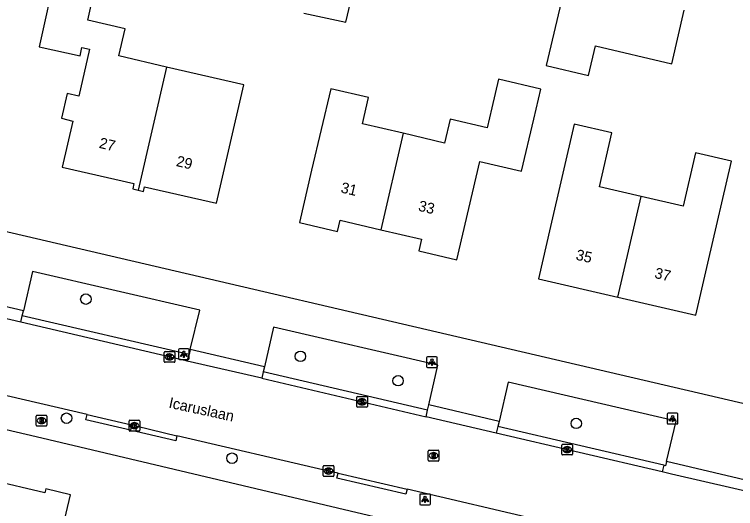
# Model space of a CAD drawing. Extents: x 162186 to 163152, y 385513 to 386513.
# Drawn here: x 162587.4 to 162654.7, y 385831.9 to 385877.9 of the extents above; entities that cross this region are included whole.
import ezdxf

# ---------------------------------------------------------------- set-up
doc = ezdxf.new("R2010")
doc.units = 0
for name, color, linetype in [('IMGEO_Boom', 7, 'Continuous'), ('IMGEO_Brandkraan', 7, 'Continuous'), ('IMGEO_Kolk', 7, 'Continuous'), ('IMGEO_Lichtpunt', 7, 'Continuous'), ('IMGEO_Openbare_ruimte_label', 7, 'Continuous'), ('IMGEO_Pand', 7, 'Continuous'), ('IMGEO_Pand_nummerreeks', 7, 'Continuous'), ('IMGEO_Rijbaan_lokaal_open', 7, 'Continuous'), ('IMGEO_Rioolput', 7, 'Continuous'), ('IMGEO_Voetpad_open', 7, 'Continuous')]:
    doc.layers.add(name, color=color, linetype=linetype)

msp = doc.modelspace()

# ---------------------------------------------------------------- linework, layer by layer
at = {"layer": 'IMGEO_Boom'}
for centre in [(162594.065, 385851.378), (162614.081, 385846.045), (162623.195, 385843.776), (162592.261, 385840.285), (162639.821, 385839.799), (162607.702, 385836.557)]:
    msp.add_circle(centre, 0.489, dxfattribs=at)
at = {"layer": 'IMGEO_Brandkraan'}
for p, q in [((162589.428, 385839.627), (162589.428, 385840.479)), ((162589.503, 385840.553), (162590.355, 385840.553)), ((162590.429, 385840.479), (162590.429, 385839.627)), ((162589.939, 385839.773), (162589.914, 385839.773)), ((162589.916, 385840.333), (162589.941, 385840.333)), ((162590.355, 385839.553), (162589.503, 385839.553))]:
    msp.add_line(p, q, dxfattribs=at)
for points in [[(162589.428, 385839.627), (162589.428, 385840.479)], [(162589.503, 385840.553), (162590.355, 385840.553)], [(162590.429, 385840.479), (162590.429, 385839.627)], [(162589.776, 385840.253), (162589.776, 385839.853), (162589.989, 385839.853)], [(162590.007, 385840.253), (162589.776, 385840.253)], [(162589.955, 385840.172), (162589.901, 385840.172), (162589.901, 385840.096)], [(162589.901, 385840.096), (162589.954, 385840.096)], [(162589.963, 385840.02), (162589.901, 385840.02), (162589.901, 385839.939)], [(162589.901, 385839.939), (162589.963, 385839.939)], [(162590.355, 385839.553), (162589.503, 385839.553)]]:
    msp.add_lwpolyline(points, dxfattribs=at)
for centre, radius, start, end in [((162589.505, 385840.477), 0.0765, 91.55205, 178.44795), ((162589.505, 385840.477), 0.0765, 91.55205, 178.44795), ((162590.353, 385840.477), 0.0765, 1.55205, 88.44795), ((162590.353, 385840.477), 0.0765, 1.55205, 88.44795), ((162589.956, 385840.134), 0.0379, 267.82845, 90.93552), ((162589.964, 385839.979), 0.0404, 269.87594, 90.50774), ((162589.995, 385840.104), 0.251, 268.66757, 293.53466), ((162590.011, 385840.108), 0.145, 59.4692, 91.53667), ((162590.036, 385840.155), 0.0922, 285.51372, 58.15012), ((162590.041, 385839.963), 0.105, 301.31148, 78.98903), ((162589.505, 385839.629), 0.0765, 181.55205, 268.44795), ((162589.505, 385839.629), 0.0765, 181.55205, 268.44795), ((162590.353, 385839.629), 0.0765, 271.55205, 358.44795), ((162590.353, 385839.629), 0.0765, 271.55205, 358.44795)]:
    msp.add_arc(centre, radius, start, end, dxfattribs=at)
for centre, major_axis, ratio, start_param, end_param in [((162589.915, 385840.053), (-0.387, 0.002), 0.722429, 4.712389, 7.853982), ((162589.94, 385840.053), (-0.39, 0.002), 0.717154, 1.570796, 4.712389)]:
    msp.add_ellipse(centre, major_axis=major_axis, ratio=ratio, start_param=start_param, end_param=end_param, dxfattribs=at)
at = {"layer": 'IMGEO_Kolk'}
for p, q in [((162601.451, 385846.492), (162602.303, 385846.492)), ((162601.376, 385845.566), (162601.376, 385846.418)), ((162601.864, 385846.272), (162601.889, 385846.272)), ((162602.377, 385846.418), (162602.377, 385845.566)), ((162602.303, 385845.492), (162601.451, 385845.492)), ((162601.887, 385845.712), (162601.862, 385845.712)), ((162619.335, 385841.38), (162619.335, 385842.232)), ((162619.41, 385842.306), (162620.262, 385842.306)), ((162619.823, 385842.086), (162619.848, 385842.086)), ((162620.336, 385842.232), (162620.336, 385841.38)), ((162620.262, 385841.306), (162619.41, 385841.306)), ((162619.846, 385841.526), (162619.821, 385841.526)), ((162598.095, 385839.163), (162598.095, 385840.015)), ((162598.17, 385840.089), (162599.022, 385840.089)), ((162598.583, 385839.869), (162598.608, 385839.869)), ((162599.096, 385840.015), (162599.096, 385839.163)), ((162599.022, 385839.089), (162598.17, 385839.089)), ((162598.606, 385839.309), (162598.581, 385839.309)), ((162638.475, 385836.928), (162638.475, 385837.78)), ((162638.55, 385837.854), (162639.402, 385837.854)), ((162639.476, 385837.78), (162639.476, 385836.928)), ((162638.986, 385837.074), (162638.961, 385837.074)), ((162638.963, 385837.634), (162638.988, 385837.634)), ((162639.402, 385836.854), (162638.55, 385836.854)), ((162616.208, 385834.934), (162616.208, 385835.786)), ((162616.283, 385835.86), (162617.135, 385835.86)), ((162617.209, 385835.786), (162617.209, 385834.934)), ((162616.719, 385835.08), (162616.694, 385835.08)), ((162616.696, 385835.64), (162616.721, 385835.64)), ((162617.135, 385834.86), (162616.283, 385834.86))]:
    msp.add_line(p, q, dxfattribs=at)
for points in [[(162601.451, 385846.492), (162602.303, 385846.492)], [(162601.376, 385845.566), (162601.376, 385846.418)], [(162601.697, 385846.192), (162601.82, 385846.192), (162601.82, 385846.041), (162601.95, 385846.192), (162602.114, 385846.192), (162601.968, 385846.041), (162602.121, 385845.792), (162601.969, 385845.792), (162601.884, 385845.956), (162601.82, 385845.889), (162601.82, 385845.792), (162601.697, 385845.792), (162601.697, 385846.192)], [(162602.377, 385846.418), (162602.377, 385845.566)], [(162602.303, 385845.492), (162601.451, 385845.492)], [(162619.335, 385841.38), (162619.335, 385842.232)], [(162619.41, 385842.306), (162620.262, 385842.306)], [(162619.656, 385842.006), (162619.779, 385842.006), (162619.779, 385841.855), (162619.909, 385842.006), (162620.073, 385842.006), (162619.927, 385841.855), (162620.08, 385841.606), (162619.928, 385841.606), (162619.843, 385841.77), (162619.779, 385841.703), (162619.779, 385841.606), (162619.656, 385841.606), (162619.656, 385842.006)], [(162620.336, 385842.232), (162620.336, 385841.38)], [(162620.262, 385841.306), (162619.41, 385841.306)], [(162598.095, 385839.163), (162598.095, 385840.015)], [(162598.17, 385840.089), (162599.022, 385840.089)], [(162598.416, 385839.789), (162598.539, 385839.789), (162598.539, 385839.638), (162598.669, 385839.789), (162598.833, 385839.789), (162598.687, 385839.638), (162598.84, 385839.389), (162598.688, 385839.389), (162598.603, 385839.553), (162598.539, 385839.486), (162598.539, 385839.389), (162598.416, 385839.389), (162598.416, 385839.789)], [(162599.096, 385840.015), (162599.096, 385839.163)], [(162599.022, 385839.089), (162598.17, 385839.089)], [(162638.475, 385836.928), (162638.475, 385837.78)], [(162638.55, 385837.854), (162639.402, 385837.854)], [(162639.476, 385837.78), (162639.476, 385836.928)], [(162638.796, 385837.554), (162638.919, 385837.554), (162638.919, 385837.403), (162639.049, 385837.554), (162639.213, 385837.554), (162639.067, 385837.403), (162639.22, 385837.154), (162639.068, 385837.154), (162638.983, 385837.318), (162638.919, 385837.251), (162638.919, 385837.154), (162638.796, 385837.154), (162638.796, 385837.554)], [(162639.402, 385836.854), (162638.55, 385836.854)], [(162616.208, 385834.934), (162616.208, 385835.786)], [(162616.283, 385835.86), (162617.135, 385835.86)], [(162617.209, 385835.786), (162617.209, 385834.934)], [(162616.529, 385835.56), (162616.652, 385835.56), (162616.652, 385835.409), (162616.782, 385835.56), (162616.946, 385835.56), (162616.8, 385835.409), (162616.953, 385835.16), (162616.801, 385835.16), (162616.716, 385835.324), (162616.652, 385835.257), (162616.652, 385835.16), (162616.529, 385835.16), (162616.529, 385835.56)], [(162617.135, 385834.86), (162616.283, 385834.86)]]:
    msp.add_lwpolyline(points, dxfattribs=at)
for centre, start, end in [((162601.453, 385846.416), 91.55205, 178.44795), ((162601.453, 385846.416), 91.55205, 178.44795), ((162602.301, 385846.416), 1.55205, 88.44795), ((162602.301, 385846.416), 1.55205, 88.44795), ((162601.453, 385845.568), 181.55205, 268.44795), ((162601.453, 385845.568), 181.55205, 268.44795), ((162602.301, 385845.568), 271.55205, 358.44795), ((162602.301, 385845.568), 271.55205, 358.44795), ((162619.412, 385842.23), 91.55205, 178.44795), ((162619.412, 385842.23), 91.55205, 178.44795), ((162620.26, 385842.23), 1.55205, 88.44795), ((162620.26, 385842.23), 1.55205, 88.44795), ((162619.412, 385841.382), 181.55205, 268.44795), ((162619.412, 385841.382), 181.55205, 268.44795), ((162620.26, 385841.382), 271.55205, 358.44795), ((162620.26, 385841.382), 271.55205, 358.44795), ((162598.172, 385840.013), 91.55205, 178.44795), ((162598.172, 385840.013), 91.55205, 178.44795), ((162599.02, 385840.013), 1.55205, 88.44795), ((162599.02, 385840.013), 1.55205, 88.44795), ((162598.172, 385839.165), 181.55205, 268.44795), ((162598.172, 385839.165), 181.55205, 268.44795), ((162599.02, 385839.165), 271.55205, 358.44795), ((162599.02, 385839.165), 271.55205, 358.44795), ((162638.552, 385837.778), 91.55205, 178.44795), ((162638.552, 385837.778), 91.55205, 178.44795), ((162639.4, 385837.778), 1.55205, 88.44795), ((162639.4, 385837.778), 1.55205, 88.44795), ((162638.552, 385836.93), 181.55205, 268.44795), ((162638.552, 385836.93), 181.55205, 268.44795), ((162639.4, 385836.93), 271.55205, 358.44795), ((162639.4, 385836.93), 271.55205, 358.44795), ((162616.285, 385835.784), 91.55205, 178.44795), ((162616.285, 385835.784), 91.55205, 178.44795), ((162617.133, 385835.784), 1.55205, 88.44795), ((162617.133, 385835.784), 1.55205, 88.44795), ((162616.285, 385834.936), 181.55205, 268.44795), ((162616.285, 385834.936), 181.55205, 268.44795), ((162617.133, 385834.936), 271.55205, 358.44795), ((162617.133, 385834.936), 271.55205, 358.44795)]:
    msp.add_arc(centre, 0.0765, start, end, dxfattribs=at)
for centre, major_axis, ratio, start_param, end_param in [((162601.863, 385845.992), (-0.387, 0.002), 0.722429, 4.712389, 7.853982), ((162601.888, 385845.992), (-0.39, 0.002), 0.717154, 1.570796, 4.712389), ((162619.822, 385841.806), (-0.387, 0.002), 0.722429, 4.712389, 7.853982), ((162619.847, 385841.806), (-0.39, 0.002), 0.717154, 1.570796, 4.712389), ((162598.582, 385839.589), (-0.387, 0.002), 0.722429, 4.712389, 7.853982), ((162598.607, 385839.589), (-0.39, 0.002), 0.717154, 1.570796, 4.712389), ((162638.962, 385837.354), (-0.387, 0.002), 0.722429, 4.712389, 7.853982), ((162638.987, 385837.354), (-0.39, 0.002), 0.717154, 1.570796, 4.712389), ((162616.695, 385835.36), (-0.387, 0.002), 0.722429, 4.712389, 7.853982), ((162616.72, 385835.36), (-0.39, 0.002), 0.717154, 1.570796, 4.712389)]:
    msp.add_ellipse(centre, major_axis=major_axis, ratio=ratio, start_param=start_param, end_param=end_param, dxfattribs=at)
at = {"layer": 'IMGEO_Lichtpunt'}
for p, q in [((162602.704, 385846.647), (162602.704, 385845.84)), ((162602.704, 385846.647), (162602.704, 385845.84)), ((162603.606, 385846.742), (162602.798, 385846.742)), ((162603.606, 385846.742), (162602.798, 385846.742)), ((162603.7, 385845.84), (162603.7, 385846.647)), ((162603.7, 385845.84), (162603.7, 385846.647)), ((162625.862, 385845.906), (162625.862, 385845.099)), ((162625.862, 385845.906), (162625.862, 385845.099)), ((162626.764, 385846.001), (162625.956, 385846.001)), ((162626.764, 385846.001), (162625.956, 385846.001)), ((162626.858, 385845.099), (162626.858, 385845.906)), ((162626.858, 385845.099), (162626.858, 385845.906)), ((162602.798, 385845.746), (162603.606, 385845.746)), ((162602.798, 385845.746), (162603.606, 385845.746)), ((162625.956, 385845.005), (162626.764, 385845.005)), ((162625.956, 385845.005), (162626.764, 385845.005)), ((162648.315, 385840.644), (162648.315, 385839.837)), ((162648.315, 385840.644), (162648.315, 385839.837)), ((162649.217, 385840.739), (162648.409, 385840.739)), ((162649.217, 385840.739), (162648.409, 385840.739)), ((162649.311, 385839.837), (162649.311, 385840.644)), ((162649.311, 385839.837), (162649.311, 385840.644)), ((162648.409, 385839.743), (162649.217, 385839.743)), ((162648.409, 385839.743), (162649.217, 385839.743)), ((162625.211, 385833.121), (162625.211, 385832.314)), ((162625.211, 385833.121), (162625.211, 385832.314)), ((162626.113, 385833.216), (162625.305, 385833.216)), ((162626.113, 385833.216), (162625.305, 385833.216)), ((162626.207, 385832.314), (162626.207, 385833.121)), ((162626.207, 385832.314), (162626.207, 385833.121)), ((162625.305, 385832.22), (162626.113, 385832.22)), ((162625.305, 385832.22), (162626.113, 385832.22))]:
    msp.add_line(p, q, dxfattribs=at)
for points in [[(162603.078, 385846.311), (162603.117, 385846.283), (162602.929, 385846.021), (162602.891, 385846.048), (162603.078, 385846.311)], [(162603.18, 385846.263), (162603.227, 385846.263), (162603.227, 385845.941), (162603.18, 385845.941), (162603.18, 385846.263)], [(162603.29, 385846.283), (162603.328, 385846.31), (162603.515, 385846.048), (162603.476, 385846.02), (162603.29, 385846.283)], [(162626.236, 385845.57), (162626.275, 385845.542), (162626.087, 385845.28), (162626.049, 385845.307), (162626.236, 385845.57)], [(162626.338, 385845.522), (162626.385, 385845.522), (162626.385, 385845.2), (162626.338, 385845.2), (162626.338, 385845.522)], [(162626.448, 385845.542), (162626.486, 385845.569), (162626.673, 385845.307), (162626.634, 385845.279), (162626.448, 385845.542)], [(162648.689, 385840.308), (162648.728, 385840.28), (162648.54, 385840.018), (162648.502, 385840.045), (162648.689, 385840.308)], [(162648.791, 385840.26), (162648.838, 385840.26), (162648.838, 385839.938), (162648.791, 385839.938), (162648.791, 385840.26)], [(162648.901, 385840.28), (162648.939, 385840.307), (162649.126, 385840.045), (162649.087, 385840.017), (162648.901, 385840.28)], [(162625.585, 385832.785), (162625.624, 385832.757), (162625.436, 385832.495), (162625.398, 385832.522), (162625.585, 385832.785)], [(162625.687, 385832.737), (162625.734, 385832.737), (162625.734, 385832.415), (162625.687, 385832.415), (162625.687, 385832.737)], [(162625.797, 385832.757), (162625.835, 385832.784), (162626.022, 385832.522), (162625.983, 385832.494), (162625.797, 385832.757)]]:
    msp.add_lwpolyline(points, dxfattribs=at)
for centre in [(162603.203, 385846.445), (162626.361, 385845.704), (162648.814, 385840.442), (162625.71, 385832.919)]:
    msp.add_circle(centre, 0.0994, dxfattribs=at)
for centre, start, end in [((162602.798, 385846.647), 90, 180), ((162602.798, 385846.647), 90, 180), ((162603.606, 385846.647), 0, 90), ((162603.606, 385846.647), 0, 90), ((162602.798, 385845.84), 180, 270), ((162602.798, 385845.84), 180, 270), ((162603.606, 385845.84), 270, 0), ((162603.606, 385845.84), 270, 360), ((162625.956, 385845.906), 90, 180), ((162625.956, 385845.906), 90, 180), ((162626.764, 385845.906), 0, 90), ((162626.764, 385845.906), 0, 90), ((162625.956, 385845.099), 180, 270), ((162625.956, 385845.099), 180, 270), ((162626.764, 385845.099), 270, 0), ((162626.764, 385845.099), 270, 360), ((162648.409, 385840.644), 90, 180), ((162648.409, 385840.644), 90, 180), ((162649.217, 385840.644), 0, 90), ((162649.217, 385840.644), 0, 90), ((162648.409, 385839.837), 180, 270), ((162648.409, 385839.837), 180, 270), ((162649.217, 385839.837), 270, 0), ((162649.217, 385839.837), 270, 360), ((162625.305, 385833.121), 90, 180), ((162625.305, 385833.121), 90, 180), ((162626.113, 385833.121), 0, 90), ((162626.113, 385833.121), 0, 90), ((162625.305, 385832.314), 180, 270), ((162625.305, 385832.314), 180, 270), ((162626.113, 385832.314), 270, 0), ((162626.113, 385832.314), 270, 360)]:
    msp.add_arc(centre, 0.0946, start, end, dxfattribs=at)
at = {"layer": 'IMGEO_Pand'}
for points in [[(162601.597, 385873.01), (162597.157, 385874.04), (162597.742, 385876.562), (162594.248, 385877.372), (162597.13, 385890.478), (162593.339, 385891.346)], [(162614.414, 385878.036), (162618.328, 385877.188), (162620.204, 385885.196), (162616.274, 385886.095)], [(162591.303, 385882.082), (162589.723, 385874.89), (162593.519, 385874.056), (162593.692, 385874.844), (162594.416, 385874.676), (162593.403, 385870.308), (162592.332, 385870.557), (162591.792, 385868.229), (162592.863, 385867.98), (162591.868, 385863.693), (162598.548, 385862.143), (162598.436, 385861.66), (162598.942, 385861.543)], [(162638.858, 385880.909), (162637.027, 385873.14), (162640.961, 385872.21), (162641.619, 385874.994), (162648.723, 385873.317), (162649.904, 385878.319)], [(162598.942, 385861.543), (162599.451, 385861.425), (162599.552, 385861.86), (162606.246, 385860.308), (162607.376, 385865.179), (162608.804, 385871.339), (162601.597, 385873.01)], [(162601.597, 385873.01), (162598.942, 385861.543)], [(162621.583, 385857.847), (162625.383, 385856.954), (162625.13, 385855.878), (162628.67, 385855.046), (162629.793, 385859.826), (162630.822, 385864.207), (162634.707, 385863.295), (162635.85, 385868.163), (162636.506, 385870.937), (162632.571, 385871.867), (162631.948, 385869.215), (162631.511, 385867.355), (162628.065, 385868.165), (162627.538, 385865.924), (162623.666, 385866.834)], [(162623.666, 385866.834), (162619.874, 385867.725), (162620.447, 385870.164), (162616.916, 385870.993), (162615.13, 385863.391), (162613.986, 385858.523), (162617.558, 385857.684), (162617.805, 385858.735), (162621.583, 385857.847)], [(162645.875, 385860.943), (162641.984, 385861.844), (162643.148, 385866.864), (162639.622, 385867.681), (162637.413, 385858.149), (162636.284, 385853.278), (162643.7, 385851.559)], [(162623.666, 385866.834), (162621.583, 385857.847)], [(162643.7, 385851.559), (162650.972, 385849.874), (162652.101, 385854.745), (162654.298, 385864.223), (162650.951, 385864.998), (162649.801, 385860.033), (162645.875, 385860.943)], [(162643.7, 385851.559), (162645.875, 385860.943)], [(162594.768, 385824.44), (162595.083, 385825.785), (162591.113, 385826.716), (162592.624, 385833.155), (162590.321, 385833.696), (162590.233, 385833.32), (162585.212, 385834.499)]]:
    msp.add_lwpolyline(points, dxfattribs=at)
at = {"layer": 'IMGEO_Rijbaan_lokaal_open'}
for points in [[(162587.987, 385849.233), (162580.509, 385850.96)], [(162603.528, 385845.611), (162603.422, 385845.63), (162587.987, 385849.233)], [(162610.474, 385844.009), (162603.528, 385845.611)], [(162594.175, 385840.627), (162579.558, 385844.019), (162579.333, 385844.08)], [(162610.474, 385844.009), (162625.804, 385840.416)], [(162594.175, 385840.627), (162598.333, 385839.654)], [(162632.362, 385838.888), (162625.804, 385840.416)], [(162598.843, 385839.529), (162598.333, 385839.654)], [(162598.843, 385839.529), (162602.566, 385838.654)], [(162617.593, 385835.175), (162616.709, 385835.361), (162602.566, 385838.654)], [(162647.825, 385835.298), (162632.362, 385838.888)], [(162617.593, 385835.175), (162624.031, 385833.683)], [(162657.219, 385833.101), (162648.695, 385835.082), (162647.825, 385835.298)], [(162639.694, 385830.036), (162636.751, 385830.699), (162624.031, 385833.683)]]:
    msp.add_lwpolyline(points, dxfattribs=at)
at = {"layer": 'IMGEO_Rioolput'}
for p, q in [((162626.007, 385836.366), (162626.007, 385837.218)), ((162626.082, 385837.292), (162626.934, 385837.292)), ((162626.495, 385837.072), (162626.52, 385837.072)), ((162627.008, 385837.218), (162627.008, 385836.366)), ((162626.518, 385836.512), (162626.493, 385836.512)), ((162626.934, 385836.292), (162626.082, 385836.292))]:
    msp.add_line(p, q, dxfattribs=at)
for points in [[(162626.007, 385836.366), (162626.007, 385837.218)], [(162626.082, 385837.292), (162626.934, 385837.292)], [(162627.008, 385837.218), (162627.008, 385836.366)], [(162626.596, 385836.99), (162626.344, 385836.992), (162626.344, 385836.592)], [(162626.344, 385836.592), (162626.468, 385836.592), (162626.468, 385836.754), (162626.479, 385836.754)], [(162626.522, 385836.911), (162626.468, 385836.911), (162626.468, 385836.83)], [(162626.468, 385836.83), (162626.52, 385836.83)], [(162626.526, 385836.725), (162626.597, 385836.592), (162626.737, 385836.592), (162626.672, 385836.718)], [(162626.934, 385836.292), (162626.082, 385836.292)]]:
    msp.add_lwpolyline(points, dxfattribs=at)
for centre, radius, start, end in [((162626.084, 385837.216), 0.0765, 91.55205, 178.44795), ((162626.084, 385837.216), 0.0765, 91.55205, 178.44795), ((162626.932, 385837.216), 0.0765, 1.55205, 88.44795), ((162626.932, 385837.216), 0.0765, 1.55205, 88.44795), ((162626.478, 385836.701), 0.0533, 26.02933, 88.69889), ((162626.504, 385837.019), 0.19, 274.7715, 282.96867), ((162626.528, 385836.815), 0.0964, 77.00612, 93.18647), ((162626.542, 385836.872), 0.0378, 276.66336, 79.67722), ((162626.595, 385836.88), 0.109, 350.36119, 89.41601), ((162626.593, 385836.88), 0.112, 277.58423, 350.98172), ((162626.577, 385836.665), 0.108, 29.51342, 73.79051), ((162626.084, 385836.368), 0.0765, 181.55205, 268.44795), ((162626.084, 385836.368), 0.0765, 181.55205, 268.44795), ((162626.932, 385836.368), 0.0765, 271.55205, 358.44795), ((162626.932, 385836.368), 0.0765, 271.55205, 358.44795)]:
    msp.add_arc(centre, radius, start, end, dxfattribs=at)
for centre, major_axis, ratio, start_param, end_param in [((162626.494, 385836.792), (-0.387, 0.002), 0.722429, 4.712389, 7.853982), ((162626.519, 385836.792), (-0.39, 0.002), 0.717154, 1.570796, 4.712389)]:
    msp.add_ellipse(centre, major_axis=major_axis, ratio=ratio, start_param=start_param, end_param=end_param, dxfattribs=at)
at = {"layer": 'IMGEO_Voetpad_open'}
for points in [[(162708.853, 385829.198), (162519.391, 385873.302), (162519.342, 385873.314)], [(162506.371, 385857.936), (162589.44, 385838.573), (162635.665, 385827.646), (162656.753, 385822.985), (162699.173, 385813.033)], [(162603.81, 385846.69), (162604.684, 385850.342), (162589.092, 385853.966), (162588.234, 385850.294)], [(162588.234, 385850.294), (162580.763, 385852.023)], [(162588.125, 385849.825), (162588.234, 385850.294)], [(162587.987, 385849.233), (162588.125, 385849.825)], [(162603.707, 385846.217), (162588.125, 385849.825)], [(162626.065, 385841.525), (162626.899, 385845.211), (162611.587, 385848.755), (162610.724, 385845.075)], [(162603.81, 385846.69), (162603.707, 385846.217)], [(162610.724, 385845.075), (162603.81, 385846.69)], [(162603.528, 385845.611), (162603.707, 385846.217)], [(162610.614, 385844.605), (162610.474, 385844.009)], [(162610.724, 385845.075), (162610.614, 385844.605)], [(162625.946, 385841.029), (162610.614, 385844.605)], [(162648.254, 385836.243), (162649.129, 385840.013), (162633.475, 385843.651), (162632.616, 385839.977)], [(162625.946, 385841.029), (162626.065, 385841.525)], [(162632.616, 385839.977), (162626.065, 385841.525)], [(162598.333, 385839.654), (162598.22, 385839.168), (162594.062, 385840.141), (162594.175, 385840.627)], [(162625.804, 385840.416), (162625.946, 385841.029)], [(162632.616, 385839.977), (162632.507, 385839.511)], [(162602.566, 385838.654), (162602.452, 385838.168), (162598.729, 385839.043), (162598.843, 385839.529)], [(162632.507, 385839.511), (162632.362, 385838.888)], [(162647.978, 385835.893), (162632.507, 385839.511)], [(162647.978, 385835.893), (162647.825, 385835.298)], [(162648.254, 385836.243), (162648.161, 385835.843), (162647.978, 385835.893)], [(162657.207, 385834.121), (162648.254, 385836.243)], [(162624.031, 385833.683), (162623.919, 385833.196), (162617.481, 385834.688), (162617.593, 385835.175)]]:
    msp.add_lwpolyline(points, dxfattribs=at)

# ---------------------------------------------------------------- texts
at = {"layer": 'IMGEO_Openbare_ruimte_label'}
msp.add_text('Icaruslaan', height=1, rotation=347.75714, dxfattribs=at).set_placement((162601.743, 385841.273))
at = {"layer": 'IMGEO_Pand_nummerreeks'}
for s, rotation, p in [('27', 346.75215, (162595.236, 385865.489)), ('29', 346.75215, (162602.425, 385863.796)), ('31', 346.77423, (162617.788, 385861.327)), ('33', 346.77613, (162625.022, 385859.627)), ('35', 346.95183, (162639.72, 385855.068)), ('37', 346.95183, (162647.064, 385853.366))]:
    msp.add_text(s, height=1, rotation=rotation, dxfattribs=at).set_placement(p)

doc.saveas('drawing.dxf')
